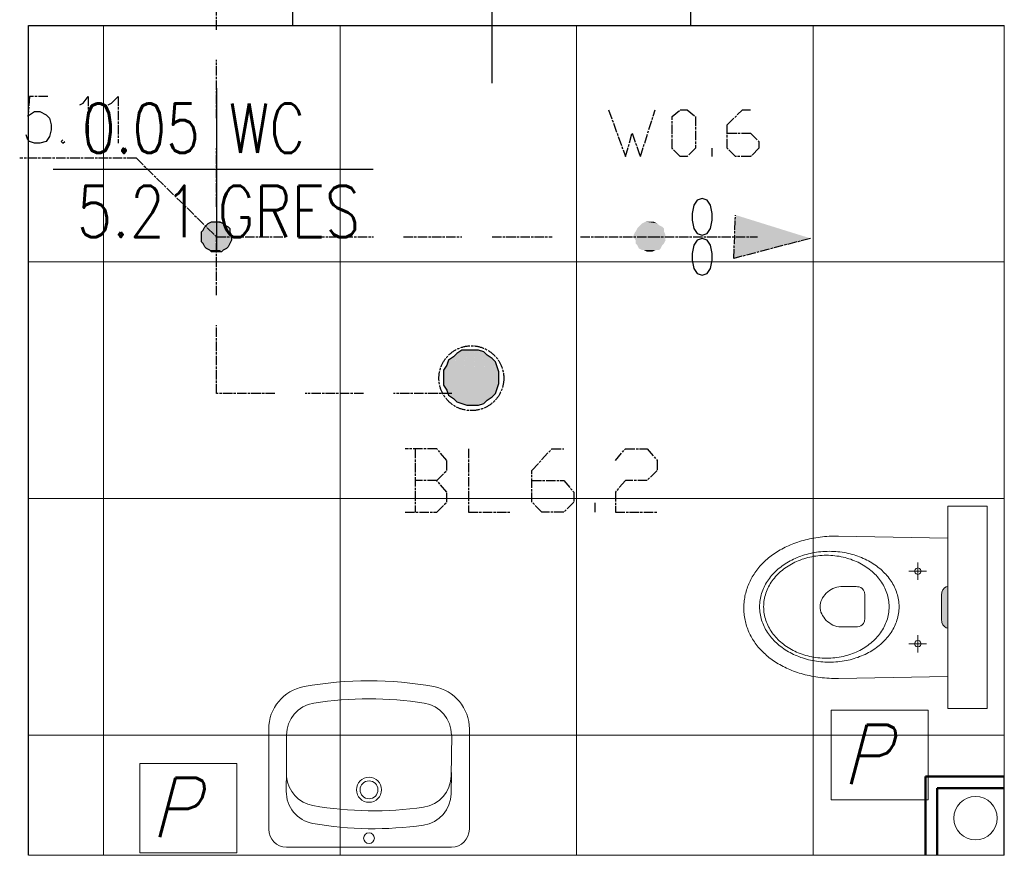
# Model space of a CAD drawing. Header units: millimetres. Extents: x -523 to 1404227, y -783705 to 1038705.
# Tile 475 of 508: x 908185 to 910683, y 221475 to 223594. Entities that reach past the tile are written whole.
import ezdxf
from ezdxf.enums import TextEntityAlignment as Align

# ---------------------------------------------------------------- set-up
doc = ezdxf.new("R2010")
doc.units = ezdxf.units.MM
doc.linetypes.add('ACAD_ISO08W100', pattern=[36, 24, -3, 6, -3])
doc.layers.add('!!ELEKTRYKA', color=7, linetype='Continuous')
doc.styles.add('POCHYL', font='ROMANS.shx', dxfattribs={"width": 0.9, "oblique": 15, "height": 2.4})
doc.styles.add('ROMANS', font='romans', dxfattribs={"width": 0.7})

# ---------------------------------------------------------------- blocks, each defined once
blk = doc.blocks.new('dr1h901')
at = {"color": 0}
blk.add_line((-0.5, 0), (-0.5, 1), dxfattribs=at)
blk.add_line((0, 0.3622), (0, -0.2655))
blk.add_arc((-0.5, 0), 1, 0, 90, dxfattribs=at)
blk = doc.blocks.new('bikmet')
blk.add_line((0, 1.65), (0, -1.65))
at = {"style": 'ROMANS', "width": 0.8}
blk.add_attdef('NRPOM', text='', height=1, dxfattribs=at).set_placement((-0.333, 0.333), align=Align.RIGHT)
blk.add_attdef('NWAPOM', (0.25, 0.333), '', height=1, dxfattribs=at)
blk.add_attdef('RAREA', text='', height=1.042, dxfattribs=at).set_placement((-0.333, -0.333), align=Align.TOP_RIGHT)
blk.add_attdef('PODLOGA', text='', height=1.042, dxfattribs=at).set_placement((0.25, -0.333), align=Align.TOP_LEFT)

msp = doc.modelspace()

# ---------------------------------------------------------------- hatches: boundary and pattern name
at = {"layer": '!!ELEKTRYKA', "lineweight": 18}
h = msp.add_hatch(color=252, dxfattribs=at)
h.dxf.hatch_style = 1
h.paths.add_polyline_path([(910522.98, 222073.59), (910524.07, 222065.87), (910526.92, 222059.66), (910530.86, 222055.06), (910535.24, 222052.2), (910539.39, 222051.19), (910539.39, 222157.13), (910535.24, 222156.12), (910530.86, 222153.26), (910526.92, 222148.66), (910524.07, 222142.45), (910522.98, 222134.73)])

# ---------------------------------------------------------------- linework, layer by layer
at = {"layer": '!!ELEKTRYKA', "color": 252}
for p, q in [((908877.7, 223580.06), (908877.7, 223765.06)), ((909887.7, 223580.06), (909887.7, 223765.06)), ((908207.7, 223580.06), (908877.7, 223580.06)), ((908207.7, 221475.06), (908207.7, 223580.06)), ((908877.7, 223580.06), (909887.7, 223580.06)), ((909887.7, 223580.06), (910682.7, 223580.06)), ((910682.7, 221475.06), (910682.7, 221675.06))]:
    msp.add_line(p, q, dxfattribs=at)
at = {"layer": '!!ELEKTRYKA', "color": 252, "lineweight": 15, "ltscale": 15}
for p, q in [((908397.7, 221475.06), (908397.7, 223580.06)), ((908997.7, 221475.06), (908997.7, 223580.06)), ((909597.7, 221475.06), (909597.7, 223580.06)), ((910197.7, 221475.06), (910197.7, 223580.06)), ((908207.7, 222980.06), (910682.7, 222980.06)), ((908207.7, 222380.06), (910682.7, 222380.06)), ((908207.7, 221780.06), (910682.7, 221780.06))]:
    msp.add_line(p, q, dxfattribs=at)
at = {"layer": '!!ELEKTRYKA', "color": 252, "lineweight": 20}
for p in [(910682.7, 223580.06), (908207.7, 221475.06)]:
    msp.add_line(p, (910682.7, 221475.06), dxfattribs=at)
at = {"layer": '!!ELEKTRYKA', "color": 7}
msp.add_line((908270.1, 223214.92), (909081.48, 223214.92), dxfattribs=at)
at = {"layer": '!!ELEKTRYKA', "color": 252, "lineweight": 18}
for p, q in [((910539.39, 222360.77), (910539.39, 221847.55)), ((910539.39, 222360.77), (910639.39, 222360.77)), ((910639.39, 222360.77), (910639.39, 221847.55)), ((910539.39, 221847.55), (910639.39, 221847.55)), ((908816.69, 221795.46), (908816.69, 221541.24)), ((909325.73, 221795.46), (909325.73, 221541.24)), ((908862.14, 221780.12), (908862.14, 221686.68)), ((909279.68, 221676.68), (909281.26, 221780.12)), ((909280.28, 221740.12), (909280.28, 221713.8)), ((909280.25, 221713.95), (909280.28, 221713.95)), ((909280.25, 221713.8), (909280.28, 221713.8)), ((909280.28, 221731.98), (909280.51, 221731.98)), ((909280.28, 221721.18), (909280.82, 221721.17)), ((908861.36, 221637.76), (908862.17, 221691.2)), ((909279.45, 221631.38), (909280.26, 221684.81)), ((909279.83, 221686.68), (909280.28, 221686.68)), ((908861.83, 221668.5), (908862.67, 221668.5)), ((909279.14, 221668.5), (909280.01, 221668.5)), ((908862.14, 221495.79), (909280.28, 221495.79))]:
    msp.add_line(p, q, dxfattribs=at)
at = {"layer": '!!ELEKTRYKA', "color": 252, "lineweight": 13}
for p, q in [((910215.73, 222282.14), (910210.19, 222281.4)), ((910221.32, 222282.8), (910215.73, 222282.14)), ((910226.99, 222283.37), (910221.32, 222282.8)), ((910232.71, 222283.85), (910226.99, 222283.37)), ((910238.51, 222284.24), (910232.71, 222283.85)), ((910244.36, 222284.54), (910238.51, 222284.24)), ((910250.28, 222284.74), (910244.36, 222284.54)), ((910256.26, 222284.85), (910250.28, 222284.74)), ((910262.3, 222284.86), (910256.26, 222284.85)), ((910539.41, 222279.38), (910262.3, 222284.86)), ((910131.14, 222258.38), (910126.82, 222256.3)), ((910135.53, 222260.38), (910131.14, 222258.38)), ((910140, 222262.32), (910135.53, 222260.38)), ((910144.55, 222264.18), (910140, 222262.32)), ((910149.17, 222265.97), (910144.55, 222264.18)), ((910153.86, 222267.69), (910149.17, 222265.97)), ((910158.63, 222269.33), (910153.86, 222267.69)), ((910163.47, 222270.9), (910158.63, 222269.33)), ((910168.38, 222272.39), (910163.47, 222270.9)), ((910173.36, 222273.8), (910168.38, 222272.39)), ((910178.42, 222275.13), (910173.36, 222273.8)), ((910183.54, 222276.38), (910178.42, 222275.13)), ((910188.73, 222277.55), (910183.54, 222276.38)), ((910194, 222278.64), (910188.73, 222277.55)), ((910199.33, 222279.65), (910194, 222278.64)), ((910204.73, 222280.56), (910199.33, 222279.65)), ((910210.19, 222281.4), (910204.73, 222280.56)), ((910088.01, 222231.94), (910084.57, 222229.17)), ((910091.52, 222234.66), (910088.01, 222231.94)), ((910095.12, 222237.31), (910091.52, 222234.66)), ((910098.8, 222239.91), (910095.12, 222237.31)), ((910102.57, 222242.44), (910098.8, 222239.91)), ((910106.41, 222244.91), (910102.57, 222242.44)), ((910110.33, 222247.32), (910106.41, 222244.91)), ((910114.34, 222249.66), (910110.33, 222247.32)), ((910118.42, 222251.94), (910114.34, 222249.66)), ((910122.58, 222254.15), (910118.42, 222251.94)), ((910126.82, 222256.3), (910122.58, 222254.15)), ((910157.1, 222230.16), (910161.72, 222232.02)), ((910161.72, 222232.02), (910166.42, 222233.77)), ((910166.42, 222233.77), (910171.19, 222235.41)), ((910171.19, 222235.41), (910176.04, 222236.94)), ((910176.04, 222236.94), (910180.95, 222238.36)), ((910180.95, 222238.36), (910185.92, 222239.67)), ((910185.92, 222239.67), (910190.96, 222240.86)), ((910189.15, 222231.37), (910194.23, 222232.44)), ((910190.96, 222240.86), (910196.06, 222241.94)), ((910194.23, 222232.44), (910199.37, 222233.38)), ((910196.06, 222241.94), (910201.22, 222242.9)), ((910199.37, 222233.38), (910204.57, 222234.19)), ((910201.22, 222242.9), (910206.44, 222243.73)), ((910204.57, 222234.19), (910209.83, 222234.85)), ((910206.44, 222243.73), (910211.71, 222244.44)), ((910209.83, 222234.85), (910215.15, 222235.37)), ((910211.71, 222244.44), (910217.02, 222245.03)), ((910215.15, 222235.37), (910220.51, 222235.74)), ((910217.02, 222245.03), (910222.39, 222245.49)), ((910220.51, 222235.74), (910225.92, 222235.97)), ((910222.39, 222245.49), (910227.8, 222245.82)), ((910225.92, 222235.97), (910231.38, 222236.05)), ((910227.8, 222245.82), (910233.26, 222246.02)), ((910231.38, 222236.05), (910231.38, 222236.1)), ((910231.38, 222236.05), (910236.84, 222235.97)), ((910233.26, 222246.02), (910238.76, 222246.09)), ((910236.84, 222235.97), (910242.25, 222235.74)), ((910238.76, 222246.09), (910238.76, 222246.14)), ((910238.76, 222246.09), (910244.25, 222246.02)), ((910242.25, 222235.74), (910247.61, 222235.37)), ((910244.25, 222246.02), (910249.71, 222245.82)), ((910247.61, 222235.37), (910252.93, 222234.85)), ((910249.71, 222245.82), (910255.12, 222245.49)), ((910252.93, 222234.85), (910258.19, 222234.19)), ((910255.12, 222245.49), (910260.49, 222245.03)), ((910258.19, 222234.19), (910263.39, 222233.38)), ((910260.49, 222245.03), (910265.81, 222244.44)), ((910263.39, 222233.38), (910268.53, 222232.44)), ((910265.81, 222244.44), (910271.08, 222243.73)), ((910268.53, 222232.44), (910273.61, 222231.37)), ((910271.08, 222243.73), (910276.29, 222242.9)), ((910276.29, 222242.9), (910281.45, 222241.94)), ((910281.45, 222241.94), (910286.55, 222240.86)), ((910286.55, 222240.86), (910291.59, 222239.67)), ((910291.59, 222239.67), (910296.57, 222238.36)), ((910296.57, 222238.36), (910301.48, 222236.94)), ((910301.48, 222236.94), (910306.32, 222235.41)), ((910306.32, 222235.41), (910311.09, 222233.77)), ((910311.09, 222233.77), (910315.79, 222232.02)), ((910315.79, 222232.02), (910320.42, 222230.16)), ((910062.93, 222208.25), (910060.19, 222205.05)), ((910065.76, 222211.39), (910062.93, 222208.25)), ((910068.68, 222214.49), (910065.76, 222211.39)), ((910071.69, 222217.53), (910068.68, 222214.49)), ((910074.78, 222220.52), (910071.69, 222217.53)), ((910077.96, 222223.46), (910074.78, 222220.52)), ((910081.22, 222226.34), (910077.96, 222223.46)), ((910084.57, 222229.17), (910081.22, 222226.34)), ((910115.56, 222206.25), (910119.3, 222209.05)), ((910119.3, 222209.05), (910123.13, 222211.77)), ((910123.13, 222211.77), (910127.06, 222214.39)), ((910127.06, 222214.39), (910131.08, 222216.93)), ((910130.24, 222206.16), (910134.22, 222208.78)), ((910131.08, 222216.93), (910135.2, 222219.38)), ((910134.22, 222208.78), (910138.31, 222211.29)), ((910135.2, 222219.38), (910139.41, 222221.73)), ((910138.31, 222211.29), (910142.5, 222213.69)), ((910139.41, 222221.73), (910143.71, 222223.99)), ((910142.5, 222213.69), (910146.78, 222215.99)), ((910143.71, 222223.99), (910148.09, 222226.14)), ((910146.78, 222215.99), (910151.16, 222218.17)), ((910148.09, 222226.14), (910152.55, 222228.2)), ((910151.16, 222218.17), (910155.62, 222220.24)), ((910152.55, 222228.2), (910157.1, 222230.16)), ((910155.62, 222220.24), (910160.17, 222222.2)), ((910160.17, 222222.2), (910164.81, 222224.04)), ((910164.81, 222224.04), (910169.53, 222225.76)), ((910169.53, 222225.76), (910174.33, 222227.35)), ((910174.33, 222227.35), (910179.2, 222228.82)), ((910179.2, 222228.82), (910184.14, 222230.16)), ((910184.14, 222230.16), (910189.15, 222231.37)), ((910273.61, 222231.37), (910278.62, 222230.16)), ((910278.62, 222230.16), (910283.56, 222228.82)), ((910283.56, 222228.82), (910288.44, 222227.35)), ((910288.44, 222227.35), (910293.23, 222225.76)), ((910293.23, 222225.76), (910297.95, 222224.04)), ((910297.95, 222224.04), (910302.59, 222222.2)), ((910302.59, 222222.2), (910307.14, 222220.24)), ((910307.14, 222220.24), (910311.61, 222218.17)), ((910311.61, 222218.17), (910315.98, 222215.99)), ((910315.98, 222215.99), (910320.26, 222213.69)), ((910320.26, 222213.69), (910324.45, 222211.29)), ((910320.42, 222230.16), (910324.96, 222228.2)), ((910324.45, 222211.29), (910328.54, 222208.78)), ((910324.96, 222228.2), (910329.43, 222226.14)), ((910328.54, 222208.78), (910332.52, 222206.16)), ((910329.43, 222226.14), (910333.81, 222223.99)), ((910333.81, 222223.99), (910338.11, 222221.73)), ((910338.11, 222221.73), (910342.31, 222219.38)), ((910342.31, 222219.38), (910346.43, 222216.93)), ((910346.43, 222216.93), (910350.46, 222214.39)), ((910350.46, 222214.39), (910354.39, 222211.77)), ((910354.39, 222211.77), (910358.22, 222209.05)), ((910358.22, 222209.05), (910361.95, 222206.25)), ((910463.23, 222173.93), (910463.23, 222217.56)), ((910045.64, 222184.91), (910043.53, 222181.4)), ((910047.83, 222188.37), (910045.64, 222184.91)), ((910050.12, 222191.8), (910047.83, 222188.37)), ((910052.5, 222195.18), (910050.12, 222191.8)), ((910054.98, 222198.52), (910052.5, 222195.18)), ((910057.54, 222201.81), (910054.98, 222198.52)), ((910060.19, 222205.05), (910057.54, 222201.81)), ((910089.62, 222181), (910092.46, 222184.42)), ((910092.46, 222184.42), (910095.42, 222187.76)), ((910095.42, 222187.76), (910098.5, 222191.03)), ((910098.5, 222191.03), (910101.69, 222194.23)), ((910099.47, 222178.38), (910102.4, 222181.82)), ((910101.69, 222194.23), (910105, 222197.36)), ((910102.4, 222181.82), (910105.46, 222185.17)), ((910105, 222197.36), (910108.41, 222200.4)), ((910105.46, 222185.17), (910108.64, 222188.44)), ((910108.41, 222200.4), (910111.94, 222203.37)), ((910108.64, 222188.44), (910111.95, 222191.63)), ((910111.94, 222203.37), (910115.56, 222206.25)), ((910111.95, 222191.63), (910115.38, 222194.72)), ((910115.38, 222194.72), (910118.93, 222197.72)), ((910118.93, 222197.72), (910122.59, 222200.63)), ((910122.59, 222200.63), (910126.36, 222203.45)), ((910126.36, 222203.45), (910130.24, 222206.16)), ((910332.52, 222206.16), (910336.4, 222203.45)), ((910336.4, 222203.45), (910340.17, 222200.63)), ((910340.17, 222200.63), (910343.83, 222197.72)), ((910343.83, 222197.72), (910347.38, 222194.72)), ((910347.38, 222194.72), (910350.81, 222191.63)), ((910350.81, 222191.63), (910354.12, 222188.44)), ((910354.12, 222188.44), (910357.3, 222185.17)), ((910357.3, 222185.17), (910360.36, 222181.82)), ((910360.36, 222181.82), (910363.3, 222178.38)), ((910361.95, 222206.25), (910365.58, 222203.37)), ((910365.58, 222203.37), (910369.1, 222200.4)), ((910369.1, 222200.4), (910372.52, 222197.36)), ((910372.52, 222197.36), (910375.82, 222194.23)), ((910375.82, 222194.23), (910379.02, 222191.03)), ((910379.02, 222191.03), (910382.09, 222187.76)), ((910382.09, 222187.76), (910385.05, 222184.42)), ((910385.05, 222184.42), (910387.89, 222181)), ((910440.71, 222195.75), (910485.75, 222195.75)), ((910456.17, 222199.87), (910455.05, 222195.75)), ((910455.05, 222195.75), (910456.17, 222191.62)), ((910459.11, 222202.81), (910456.17, 222199.87)), ((910456.17, 222191.62), (910459.11, 222188.68)), ((910463.23, 222203.93), (910459.11, 222202.81)), ((910459.11, 222188.68), (910463.23, 222187.56)), ((910467.36, 222202.81), (910463.23, 222203.93)), ((910463.23, 222187.56), (910467.36, 222188.68)), ((910470.29, 222199.87), (910467.36, 222202.81)), ((910467.36, 222188.68), (910470.29, 222191.62)), ((910471.41, 222195.75), (910470.29, 222199.87)), ((910470.29, 222191.62), (910471.41, 222195.75)), ((910032.9, 222159.53), (910031.46, 222155.76)), ((910034.43, 222163.26), (910032.9, 222159.53)), ((910036.06, 222166.97), (910034.43, 222163.26)), ((910037.79, 222170.63), (910036.06, 222166.97)), ((910039.61, 222174.26), (910037.79, 222170.63)), ((910041.52, 222177.85), (910039.61, 222174.26)), ((910043.53, 222181.4), (910041.52, 222177.85)), ((910073.32, 222155.3), (910075.25, 222159.15)), ((910075.25, 222159.15), (910077.32, 222162.95)), ((910077.32, 222162.95), (910079.52, 222166.68)), ((910079.52, 222166.68), (910081.85, 222170.36)), ((910081.85, 222170.36), (910084.31, 222173.97)), ((910084.31, 222173.97), (910086.91, 222177.52)), ((910084.76, 222156.2), (910086.85, 222160.08)), ((910086.85, 222160.08), (910089.09, 222163.88)), ((910086.91, 222177.52), (910089.62, 222181)), ((910089.09, 222163.88), (910091.48, 222167.62)), ((910091.48, 222167.62), (910094, 222171.28)), ((910094, 222171.28), (910096.67, 222174.87)), ((910096.67, 222174.87), (910099.47, 222178.38)), ((910363.3, 222178.38), (910366.09, 222174.87)), ((910366.09, 222174.87), (910368.76, 222171.28)), ((910368.76, 222171.28), (910371.28, 222167.62)), ((910371.28, 222167.62), (910373.67, 222163.88)), ((910373.67, 222163.88), (910375.91, 222160.08)), ((910375.91, 222160.08), (910378, 222156.2)), ((910387.89, 222181), (910390.61, 222177.52)), ((910390.61, 222177.52), (910393.2, 222173.97)), ((910393.2, 222173.97), (910395.66, 222170.36)), ((910395.66, 222170.36), (910398, 222166.68)), ((910398, 222166.68), (910400.2, 222162.95)), ((910400.2, 222162.95), (910402.26, 222159.15)), ((910402.26, 222159.15), (910404.19, 222155.3)), ((910535.24, 222156.12), (910539.39, 222157.13)), ((910024.93, 222132.47), (910024.2, 222128.49)), ((910025.77, 222136.43), (910024.93, 222132.47)), ((910026.71, 222140.35), (910025.77, 222136.43)), ((910027.75, 222144.25), (910026.71, 222140.35)), ((910028.89, 222148.12), (910027.75, 222144.25)), ((910030.13, 222151.95), (910028.89, 222148.12)), ((910031.46, 222155.76), (910030.13, 222151.95)), ((910064.78, 222131.14), (910065.83, 222135.29)), ((910065.83, 222135.29), (910067.03, 222139.39)), ((910067.03, 222139.39), (910068.39, 222143.44)), ((910068.39, 222143.44), (910069.89, 222147.45)), ((910069.89, 222147.45), (910071.53, 222151.4)), ((910071.53, 222151.4), (910073.32, 222155.3)), ((910075.46, 222131.72), (910076.61, 222135.94)), ((910076.61, 222135.94), (910077.92, 222140.1)), ((910077.92, 222140.1), (910079.4, 222144.22)), ((910079.4, 222144.22), (910081.03, 222148.27)), ((910081.03, 222148.27), (910082.82, 222152.27)), ((910082.82, 222152.27), (910084.76, 222156.2)), ((910221.84, 222127.83), (910224.55, 222132.06)), ((910224.55, 222132.06), (910227.66, 222136.1)), ((910227.66, 222136.1), (910231.12, 222139.91)), ((910231.12, 222139.91), (910234.92, 222143.44)), ((910234.92, 222143.44), (910239.02, 222146.64)), ((910239.02, 222146.64), (910243.39, 222149.48)), ((910243.39, 222149.48), (910248.01, 222151.9)), ((910248.01, 222151.9), (910252.83, 222153.86)), ((910252.83, 222153.86), (910257.83, 222155.32)), ((910257.83, 222155.32), (910262.98, 222156.23)), ((910262.98, 222156.23), (910268.25, 222156.54)), ((910268.25, 222156.54), (910306.67, 222156.54)), ((910306.67, 222156.54), (910310.19, 222156.37)), ((910310.19, 222156.37), (910314.22, 222155.66)), ((910314.22, 222155.66), (910318.39, 222154.15)), ((910318.39, 222154.15), (910322.31, 222151.62)), ((910322.31, 222151.62), (910325.58, 222147.81)), ((910325.58, 222147.81), (910327.83, 222142.48)), ((910327.83, 222142.48), (910328.67, 222135.4)), ((910328.67, 222135.4), (910328.67, 222135.45)), ((910328.67, 222135.4), (910328.67, 222103.14)), ((910378, 222156.2), (910379.94, 222152.27)), ((910379.94, 222152.27), (910381.73, 222148.27)), ((910381.73, 222148.27), (910383.36, 222144.22)), ((910383.36, 222144.22), (910384.84, 222140.1)), ((910384.84, 222140.1), (910386.15, 222135.94)), ((910386.15, 222135.94), (910387.3, 222131.72)), ((910404.19, 222155.3), (910405.98, 222151.4)), ((910405.98, 222151.4), (910407.63, 222147.45)), ((910407.63, 222147.45), (910409.13, 222143.44)), ((910409.13, 222143.44), (910410.48, 222139.39)), ((910410.48, 222139.39), (910411.69, 222135.29)), ((910411.69, 222135.29), (910412.74, 222131.14)), ((910522.98, 222134.73), (910524.07, 222142.45)), ((910522.98, 222134.73), (910522.98, 222073.59)), ((910524.07, 222142.45), (910526.92, 222148.66)), ((910526.92, 222148.66), (910530.86, 222153.26)), ((910530.86, 222153.26), (910535.24, 222156.12)), ((910022.07, 222108.23), (910021.96, 222104.11)), ((910022.29, 222112.33), (910022.07, 222108.23)), ((910022.61, 222116.4), (910022.29, 222112.33)), ((910023.04, 222120.46), (910022.61, 222116.4)), ((910023.57, 222124.49), (910023.04, 222120.46)), ((910024.2, 222128.49), (910023.57, 222124.49)), ((910061.81, 222105.45), (910061.9, 222109.82)), ((910061.9, 222109.82), (910062.15, 222114.16)), ((910062.15, 222114.16), (910062.56, 222118.46)), ((910062.56, 222118.46), (910063.14, 222122.73)), ((910063.14, 222122.73), (910063.88, 222126.95)), ((910063.88, 222126.95), (910064.78, 222131.14)), ((910072.22, 222105.46), (910072.31, 222109.93)), ((910072.31, 222109.93), (910072.59, 222114.37)), ((910072.59, 222114.37), (910073.04, 222118.78)), ((910073.04, 222118.78), (910073.68, 222123.13)), ((910073.68, 222123.13), (910074.48, 222127.45)), ((910074.48, 222127.45), (910075.46, 222131.72)), ((910215.27, 222105.42), (910215.55, 222109.92)), ((910215.55, 222109.92), (910216.38, 222114.45)), ((910216.38, 222114.45), (910217.72, 222118.98)), ((910217.72, 222118.98), (910219.56, 222123.45)), ((910219.56, 222123.45), (910221.84, 222127.83)), ((910387.3, 222131.72), (910388.27, 222127.45)), ((910388.27, 222127.45), (910389.08, 222123.13)), ((910389.08, 222123.13), (910389.72, 222118.78)), ((910389.72, 222118.78), (910390.17, 222114.37)), ((910390.17, 222114.37), (910390.45, 222109.93)), ((910390.45, 222109.93), (910390.54, 222105.46)), ((910412.74, 222131.14), (910413.63, 222126.95)), ((910413.63, 222126.95), (910414.37, 222122.73)), ((910414.37, 222122.73), (910414.95, 222118.46)), ((910414.95, 222118.46), (910415.37, 222114.16)), ((910415.37, 222114.16), (910415.62, 222109.82)), ((910415.62, 222109.82), (910415.7, 222105.45)), ((910021.96, 222104.11), (910021.96, 222100)), ((910021.96, 222100), (910022.07, 222095.9)), ((910022.07, 222095.9), (910022.29, 222091.83)), ((910022.29, 222091.83), (910022.62, 222087.77)), ((910022.62, 222087.77), (910023.06, 222083.74)), ((910023.06, 222083.74), (910023.6, 222079.74)), ((910061.81, 222105.45), (910061.81, 222105.5)), ((910061.9, 222101.09), (910061.81, 222105.45)), ((910062.15, 222096.75), (910061.9, 222101.09)), ((910062.56, 222092.45), (910062.15, 222096.75)), ((910063.14, 222088.18), (910062.56, 222092.45)), ((910063.88, 222083.95), (910063.14, 222088.18)), ((910064.78, 222079.77), (910063.88, 222083.95)), ((910072.22, 222105.46), (910072.22, 222105.51)), ((910072.31, 222100.98), (910072.22, 222105.46)), ((910072.59, 222096.54), (910072.31, 222100.98)), ((910073.04, 222092.14), (910072.59, 222096.54)), ((910073.68, 222087.78), (910073.04, 222092.14)), ((910074.48, 222083.46), (910073.68, 222087.78)), ((910075.46, 222079.19), (910074.48, 222083.46)), ((910215.55, 222100.93), (910215.27, 222105.42)), ((910216.37, 222096.4), (910215.55, 222100.93)), ((910217.71, 222091.88), (910216.37, 222096.4)), ((910219.54, 222087.42), (910217.71, 222091.88)), ((910221.81, 222083.05), (910219.54, 222087.42)), ((910224.51, 222078.83), (910221.81, 222083.05)), ((910328.67, 222103.14), (910328.67, 222075.58)), ((910388.27, 222083.46), (910387.3, 222079.19)), ((910389.08, 222087.78), (910388.27, 222083.46)), ((910389.72, 222092.14), (910389.08, 222087.78)), ((910390.17, 222096.54), (910389.72, 222092.14)), ((910390.45, 222100.98), (910390.17, 222096.54)), ((910390.54, 222105.46), (910390.45, 222100.98)), ((910390.54, 222105.46), (910390.54, 222105.51)), ((910413.63, 222083.95), (910412.74, 222079.77)), ((910414.37, 222088.18), (910413.63, 222083.95)), ((910414.95, 222092.45), (910414.37, 222088.18)), ((910415.37, 222096.75), (910414.95, 222092.45)), ((910415.62, 222101.09), (910415.37, 222096.75)), ((910415.7, 222105.45), (910415.62, 222101.09)), ((910023.6, 222079.74), (910024.25, 222075.76)), ((910024.25, 222075.76), (910025.01, 222071.8)), ((910025.01, 222071.8), (910025.88, 222067.88)), ((910025.88, 222067.88), (910026.85, 222063.98)), ((910026.85, 222063.98), (910027.93, 222060.12)), ((910027.93, 222060.12), (910029.1, 222056.28)), ((910065.83, 222075.62), (910064.78, 222079.77)), ((910067.03, 222071.52), (910065.83, 222075.62)), ((910068.39, 222067.47), (910067.03, 222071.52)), ((910069.89, 222063.46), (910068.39, 222067.47)), ((910071.53, 222059.51), (910069.89, 222063.46)), ((910073.32, 222055.6), (910071.53, 222059.51)), ((910076.61, 222074.97), (910075.46, 222079.19)), ((910077.92, 222070.81), (910076.61, 222074.97)), ((910079.4, 222066.69), (910077.92, 222070.81)), ((910081.03, 222062.64), (910079.4, 222066.69)), ((910082.82, 222058.64), (910081.03, 222062.64)), ((910084.76, 222054.71), (910082.82, 222058.64)), ((910227.6, 222074.8), (910224.51, 222078.83)), ((910231.05, 222071), (910227.6, 222074.8)), ((910234.83, 222067.47), (910231.05, 222071)), ((910238.91, 222064.27), (910234.83, 222067.47)), ((910243.26, 222061.44), (910238.91, 222064.27)), ((910247.85, 222059.01), (910243.26, 222061.44)), ((910252.64, 222057.04), (910247.85, 222059.01)), ((910257.62, 222055.57), (910252.64, 222057.04)), ((910322.29, 222059.36), (910318.35, 222056.83)), ((910325.58, 222063.17), (910322.29, 222059.36)), ((910327.83, 222068.5), (910325.58, 222063.17)), ((910328.67, 222075.58), (910327.83, 222068.5)), ((910379.94, 222058.64), (910378, 222054.71)), ((910381.73, 222062.64), (910379.94, 222058.64)), ((910383.36, 222066.69), (910381.73, 222062.64)), ((910384.84, 222070.81), (910383.36, 222066.69)), ((910386.15, 222074.97), (910384.84, 222070.81)), ((910387.3, 222079.19), (910386.15, 222074.97)), ((910405.98, 222059.51), (910404.19, 222055.6)), ((910407.63, 222063.46), (910405.98, 222059.51)), ((910409.13, 222067.47), (910407.63, 222063.46)), ((910410.48, 222071.52), (910409.13, 222067.47)), ((910411.69, 222075.62), (910410.48, 222071.52)), ((910412.74, 222079.77), (910411.69, 222075.62)), ((910522.98, 222073.59), (910524.07, 222065.87)), ((910524.07, 222065.87), (910526.92, 222059.66)), ((910526.92, 222059.66), (910530.86, 222055.06)), ((910029.1, 222056.28), (910030.39, 222052.48)), ((910030.39, 222052.48), (910031.77, 222048.71)), ((910031.77, 222048.71), (910033.26, 222044.97)), ((910033.26, 222044.97), (910034.84, 222041.27)), ((910034.84, 222041.27), (910036.53, 222037.61)), ((910036.53, 222037.61), (910038.32, 222033.98)), ((910038.32, 222033.98), (910040.2, 222030.39)), ((910075.25, 222051.75), (910073.32, 222055.6)), ((910077.32, 222047.96), (910075.25, 222051.75)), ((910079.52, 222044.23), (910077.32, 222047.96)), ((910081.85, 222040.55), (910079.52, 222044.23)), ((910084.31, 222036.94), (910081.85, 222040.55)), ((910086.91, 222033.39), (910084.31, 222036.94)), ((910086.85, 222050.84), (910084.76, 222054.71)), ((910089.09, 222047.03), (910086.85, 222050.84)), ((910089.62, 222029.91), (910086.91, 222033.39)), ((910091.48, 222043.3), (910089.09, 222047.03)), ((910094, 222039.63), (910091.48, 222043.3)), ((910096.67, 222036.04), (910094, 222039.63)), ((910099.47, 222032.53), (910096.67, 222036.04)), ((910102.4, 222029.09), (910099.47, 222032.53)), ((910262.74, 222054.65), (910257.62, 222055.57)), ((910267.97, 222054.31), (910262.74, 222054.65)), ((910306.47, 222054.45), (910267.97, 222054.31)), ((910310.06, 222054.62), (910306.47, 222054.45)), ((910314.15, 222055.33), (910310.06, 222054.62)), ((910318.35, 222056.83), (910314.15, 222055.33)), ((910363.3, 222032.53), (910360.36, 222029.09)), ((910366.09, 222036.04), (910363.3, 222032.53)), ((910368.76, 222039.63), (910366.09, 222036.04)), ((910371.28, 222043.3), (910368.76, 222039.63)), ((910373.67, 222047.03), (910371.28, 222043.3)), ((910375.91, 222050.84), (910373.67, 222047.03)), ((910378, 222054.71), (910375.91, 222050.84)), ((910390.61, 222033.39), (910387.89, 222029.91)), ((910393.2, 222036.94), (910390.61, 222033.39)), ((910395.66, 222040.55), (910393.2, 222036.94)), ((910398, 222044.23), (910395.66, 222040.55)), ((910400.2, 222047.96), (910398, 222044.23)), ((910402.26, 222051.75), (910400.2, 222047.96)), ((910404.19, 222055.6), (910402.26, 222051.75)), ((910463.23, 221989.82), (910463.23, 222033.46)), ((910530.86, 222055.06), (910535.24, 222052.2)), ((910535.24, 222052.2), (910539.39, 222051.19)), ((910040.2, 222030.39), (910042.18, 222026.84)), ((910042.18, 222026.84), (910044.26, 222023.33)), ((910044.26, 222023.33), (910046.44, 222019.87)), ((910046.44, 222019.87), (910048.71, 222016.44)), ((910048.71, 222016.44), (910051.08, 222013.06)), ((910051.08, 222013.06), (910053.54, 222009.73)), ((910053.54, 222009.73), (910056.1, 222006.44)), ((910092.46, 222026.49), (910089.62, 222029.91)), ((910095.42, 222023.15), (910092.46, 222026.49)), ((910098.5, 222019.87), (910095.42, 222023.15)), ((910101.69, 222016.68), (910098.5, 222019.87)), ((910105, 222013.55), (910101.69, 222016.68)), ((910105.46, 222025.74), (910102.4, 222029.09)), ((910108.41, 222010.51), (910105, 222013.55)), ((910108.64, 222022.47), (910105.46, 222025.74)), ((910111.94, 222007.54), (910108.41, 222010.51)), ((910111.95, 222019.29), (910108.64, 222022.47)), ((910115.56, 222004.66), (910111.94, 222007.54)), ((910115.38, 222016.19), (910111.95, 222019.29)), ((910118.93, 222013.19), (910115.38, 222016.19)), ((910122.59, 222010.28), (910118.93, 222013.19)), ((910126.36, 222007.46), (910122.59, 222010.28)), ((910130.24, 222004.75), (910126.36, 222007.46)), ((910336.4, 222007.46), (910332.52, 222004.75)), ((910340.17, 222010.28), (910336.4, 222007.46)), ((910343.83, 222013.19), (910340.17, 222010.28)), ((910347.38, 222016.19), (910343.83, 222013.19)), ((910350.81, 222019.29), (910347.38, 222016.19)), ((910354.12, 222022.47), (910350.81, 222019.29)), ((910357.3, 222025.74), (910354.12, 222022.47)), ((910360.36, 222029.09), (910357.3, 222025.74)), ((910365.58, 222007.54), (910361.95, 222004.66)), ((910369.1, 222010.51), (910365.58, 222007.54)), ((910372.52, 222013.55), (910369.1, 222010.51)), ((910375.82, 222016.68), (910372.52, 222013.55)), ((910379.02, 222019.87), (910375.82, 222016.68)), ((910382.09, 222023.15), (910379.02, 222019.87)), ((910385.05, 222026.49), (910382.09, 222023.15)), ((910387.89, 222029.91), (910385.05, 222026.49)), ((910440.71, 222011.64), (910485.75, 222011.64)), ((910456.17, 222015.76), (910455.05, 222011.64)), ((910455.05, 222011.64), (910456.17, 222007.51)), ((910459.11, 222018.7), (910456.17, 222015.76)), ((910456.17, 222007.51), (910459.11, 222004.58)), ((910463.23, 222019.82), (910459.11, 222018.7)), ((910467.36, 222018.7), (910463.23, 222019.82)), ((910470.29, 222015.76), (910467.36, 222018.7)), ((910467.36, 222004.58), (910470.29, 222007.51)), ((910471.41, 222011.64), (910470.29, 222015.76)), ((910470.29, 222007.51), (910471.41, 222011.64)), ((910056.1, 222006.44), (910058.75, 222003.2)), ((910058.75, 222003.2), (910061.49, 222000)), ((910061.49, 222000), (910064.32, 221996.86)), ((910064.32, 221996.86), (910067.24, 221993.76)), ((910067.24, 221993.76), (910070.25, 221990.72)), ((910070.25, 221990.72), (910073.36, 221987.73)), ((910073.36, 221987.73), (910076.55, 221984.79)), ((910076.55, 221984.79), (910079.82, 221981.91)), ((910119.3, 222001.86), (910115.56, 222004.66)), ((910123.13, 221999.14), (910119.3, 222001.86)), ((910127.06, 221996.51), (910123.13, 221999.14)), ((910131.08, 221993.98), (910127.06, 221996.51)), ((910134.22, 222002.13), (910130.24, 222004.75)), ((910135.2, 221991.53), (910131.08, 221993.98)), ((910138.31, 221999.62), (910134.22, 222002.13)), ((910139.41, 221989.18), (910135.2, 221991.53)), ((910142.5, 221997.22), (910138.31, 221999.62)), ((910143.71, 221986.92), (910139.41, 221989.18)), ((910146.78, 221994.92), (910142.5, 221997.22)), ((910148.09, 221984.76), (910143.71, 221986.92)), ((910151.16, 221992.74), (910146.78, 221994.92)), ((910152.55, 221982.7), (910148.09, 221984.76)), ((910155.62, 221990.67), (910151.16, 221992.74)), ((910157.1, 221980.75), (910152.55, 221982.7)), ((910160.17, 221988.71), (910155.62, 221990.67)), ((910164.81, 221986.87), (910160.17, 221988.71)), ((910169.53, 221985.16), (910164.81, 221986.87)), ((910174.33, 221983.56), (910169.53, 221985.16)), ((910179.2, 221982.09), (910174.33, 221983.56)), ((910184.14, 221980.75), (910179.2, 221982.09)), ((910283.56, 221982.09), (910278.62, 221980.75)), ((910288.44, 221983.56), (910283.56, 221982.09)), ((910293.23, 221985.16), (910288.44, 221983.56)), ((910297.95, 221986.87), (910293.23, 221985.16)), ((910302.59, 221988.71), (910297.95, 221986.87)), ((910307.14, 221990.67), (910302.59, 221988.71)), ((910311.61, 221992.74), (910307.14, 221990.67)), ((910315.98, 221994.92), (910311.61, 221992.74)), ((910320.26, 221997.22), (910315.98, 221994.92)), ((910324.45, 221999.62), (910320.26, 221997.22)), ((910324.96, 221982.7), (910320.42, 221980.75)), ((910328.54, 222002.13), (910324.45, 221999.62)), ((910329.43, 221984.76), (910324.96, 221982.7)), ((910332.52, 222004.75), (910328.54, 222002.13)), ((910333.81, 221986.92), (910329.43, 221984.76)), ((910338.11, 221989.18), (910333.81, 221986.92)), ((910342.31, 221991.53), (910338.11, 221989.18)), ((910346.43, 221993.98), (910342.31, 221991.53)), ((910350.46, 221996.51), (910346.43, 221993.98)), ((910354.39, 221999.14), (910350.46, 221996.51)), ((910358.22, 222001.86), (910354.39, 221999.14)), ((910361.95, 222004.66), (910358.22, 222001.86)), ((910459.11, 222004.58), (910463.23, 222003.46)), ((910463.23, 222003.46), (910467.36, 222004.58)), ((910079.82, 221981.91), (910083.19, 221979.08)), ((910083.19, 221979.08), (910086.64, 221976.31)), ((910086.64, 221976.31), (910090.18, 221973.6)), ((910090.18, 221973.6), (910093.8, 221970.94)), ((910093.8, 221970.94), (910097.51, 221968.35)), ((910097.51, 221968.35), (910101.3, 221965.82)), ((910101.3, 221965.82), (910105.17, 221963.35)), ((910105.17, 221963.35), (910109.12, 221960.94)), ((910109.12, 221960.94), (910113.16, 221958.59)), ((910113.16, 221958.59), (910117.28, 221956.31)), ((910161.72, 221978.89), (910157.1, 221980.75)), ((910166.42, 221977.14), (910161.72, 221978.89)), ((910171.19, 221975.5), (910166.42, 221977.14)), ((910176.04, 221973.97), (910171.19, 221975.5)), ((910180.95, 221972.55), (910176.04, 221973.97)), ((910185.92, 221971.24), (910180.95, 221972.55)), ((910189.15, 221979.54), (910184.14, 221980.75)), ((910190.96, 221970.04), (910185.92, 221971.24)), ((910194.23, 221978.47), (910189.15, 221979.54)), ((910196.06, 221968.97), (910190.96, 221970.04)), ((910199.37, 221977.53), (910194.23, 221978.47)), ((910201.22, 221968.01), (910196.06, 221968.97)), ((910204.57, 221976.72), (910199.37, 221977.53)), ((910206.44, 221967.18), (910201.22, 221968.01)), ((910209.83, 221976.06), (910204.57, 221976.72)), ((910211.71, 221966.46), (910206.44, 221967.18)), ((910215.15, 221975.54), (910209.83, 221976.06)), ((910217.02, 221965.88), (910211.71, 221966.46)), ((910220.51, 221975.17), (910215.15, 221975.54)), ((910222.39, 221965.42), (910217.02, 221965.88)), ((910225.92, 221974.94), (910220.51, 221975.17)), ((910227.8, 221965.09), (910222.39, 221965.42)), ((910231.38, 221974.87), (910225.92, 221974.94)), ((910233.26, 221964.89), (910227.8, 221965.09)), ((910236.84, 221974.94), (910231.38, 221974.87)), ((910231.38, 221974.87), (910231.38, 221974.92)), ((910238.76, 221964.82), (910233.26, 221964.89)), ((910242.25, 221975.17), (910236.84, 221974.94)), ((910244.25, 221964.89), (910238.76, 221964.82)), ((910247.61, 221975.54), (910242.25, 221975.17)), ((910249.71, 221965.09), (910244.25, 221964.89)), ((910252.93, 221976.06), (910247.61, 221975.54)), ((910255.12, 221965.42), (910249.71, 221965.09)), ((910258.19, 221976.72), (910252.93, 221976.06)), ((910260.49, 221965.88), (910255.12, 221965.42)), ((910263.39, 221977.53), (910258.19, 221976.72)), ((910265.81, 221966.46), (910260.49, 221965.88)), ((910268.53, 221978.47), (910263.39, 221977.53)), ((910271.08, 221967.18), (910265.81, 221966.46)), ((910273.61, 221979.54), (910268.53, 221978.47)), ((910276.29, 221968.01), (910271.08, 221967.18)), ((910278.62, 221980.75), (910273.61, 221979.54)), ((910281.45, 221968.97), (910276.29, 221968.01)), ((910286.55, 221970.04), (910281.45, 221968.97)), ((910291.59, 221971.24), (910286.55, 221970.04)), ((910296.57, 221972.55), (910291.59, 221971.24)), ((910301.48, 221973.97), (910296.57, 221972.55)), ((910306.32, 221975.5), (910301.48, 221973.97)), ((910311.09, 221977.14), (910306.32, 221975.5)), ((910315.79, 221978.89), (910311.09, 221977.14)), ((910320.42, 221980.75), (910315.79, 221978.89)), ((910117.28, 221956.31), (910121.47, 221954.1)), ((910121.47, 221954.1), (910125.75, 221951.96)), ((910125.75, 221951.96), (910130.1, 221949.88)), ((910130.1, 221949.88), (910134.53, 221947.88)), ((910134.53, 221947.88), (910139.04, 221945.94)), ((910139.04, 221945.94), (910143.62, 221944.07)), ((910143.62, 221944.07), (910148.28, 221942.28)), ((910148.28, 221942.28), (910153.02, 221940.57)), ((910153.02, 221940.57), (910157.83, 221938.92)), ((910157.83, 221938.92), (910162.71, 221937.36)), ((910162.71, 221937.36), (910167.66, 221935.87)), ((910167.66, 221935.87), (910172.69, 221934.45)), ((910172.69, 221934.45), (910177.79, 221933.12)), ((910177.79, 221933.12), (910182.96, 221931.87)), ((910182.96, 221931.87), (910188.2, 221930.7)), ((910188.2, 221930.7), (910193.5, 221929.61)), ((910193.5, 221929.61), (910198.88, 221928.61)), ((910198.88, 221928.61), (910204.32, 221927.69)), ((910204.32, 221927.69), (910209.83, 221926.85)), ((910209.83, 221926.85), (910215.4, 221926.1)), ((910215.4, 221926.1), (910221.05, 221925.44)), ((910221.05, 221925.44), (910226.75, 221924.87)), ((910226.75, 221924.87), (910232.52, 221924.39)), ((910232.52, 221924.39), (910238.35, 221924)), ((910238.35, 221924), (910244.25, 221923.7)), ((910244.25, 221923.7), (910250.2, 221923.49)), ((910250.2, 221923.49), (910256.22, 221923.38)), ((910256.22, 221923.38), (910262.3, 221923.37)), ((910262.3, 221923.37), (910539.39, 221928.85))]:
    msp.add_line(p, q, dxfattribs=at)
at = {"layer": '!!ELEKTRYKA', "color": 252, "lineweight": 50}
for p, q in [((910682.7, 221675.06), (910482.7, 221675.06)), ((910482.7, 221675.06), (910482.7, 221475.06)), ((910682.7, 221645.06), (910512.7, 221645.06)), ((910512.7, 221645.06), (910512.7, 221475.06))]:
    msp.add_line(p, q, dxfattribs=at)
at = {"layer": '!!ELEKTRYKA', "color": 5, "linetype": 'ACAD_ISO08W100', "lineweight": -3}
for points in [[(908684.75, 223568.86), (908684.75, 223742.41), (908761.15, 223932.93)], [(908684.75, 223344.51), (908684.75, 223492.64)], [(908256.55, 223399.55), (908210.24, 223399.55), (908205.98, 223348.8), (908210.24, 223353), (908223.04, 223361.47), (908235.83, 223361.47), (908252.28, 223353), (908260.81, 223344.53), (908265.08, 223327.59), (908265.08, 223314.92), (908260.81, 223297.98), (908252.28, 223285.3), (908235.83, 223281.04), (908223.04, 223281.04), (908210.24, 223285.3), (908205.98, 223289.51), (908201.71, 223302.24)], [(908337.65, 223378.32), (908346.17, 223382.58), (908358.95, 223399.5), (908358.95, 223280.96)], [(908409.42, 223378.36), (908417.93, 223382.61), (908434.95, 223399.52), (908434.95, 223281.01)], [(908294.99, 223289.51), (908290.73, 223285.25), (908294.99, 223281.05), (908299.25, 223285.25)], [(908684.75, 223120.09), (908684.75, 223268.29)], [(908481.33, 223242.91), (908185.15, 223242.91)], [(908481.18, 223242.94), (908684.12, 223043.94)], [(908684.75, 222895.73), (908684.75, 223043.93), (908858.17, 223043.93)], [(908934.57, 223043.93), (909082.52, 223043.93)], [(909158.93, 223043.93), (909306.88, 223043.93)], [(909383.28, 223043.93), (909535.48, 223043.93)], [(909607.34, 223043.94), (909785.15, 223043.94)], [(908832.7, 222645.97), (908684.75, 222645.97), (908684.75, 222819.51)], [(909057.24, 222646), (908909.01, 222646)], [(909281.69, 222646), (909133.46, 222646)], [(909243.21, 222425.84), (909268.55, 222451.25), (909268.55, 222476.65), (909243.21, 222506.28), (909162.95, 222506.28)], [(909188.48, 222506.28), (909188.48, 222345.38)], [(909323.73, 222506.3), (909323.73, 222345.45), (909429.76, 222345.45)], [(909484.51, 222425.9), (909565.11, 222425.9), (909590.37, 222396.24), (909590.37, 222370.86), (909565.11, 222345.42), (909509.78, 222345.42), (909484.51, 222370.86), (909484.51, 222451.28), (909535.04, 222506.31), (909565.11, 222506.31)], [(909696.36, 222476.64), (909721.57, 222506.29), (909776.78, 222506.29), (909801.99, 222476.64), (909801.99, 222451.25), (909776.78, 222425.87), (909721.57, 222425.87), (909696.36, 222396.22), (909696.36, 222345.45), (909801.99, 222345.45)], [(909162.95, 222345.4), (909243.21, 222345.4), (909268.55, 222370.81), (909268.55, 222396.21), (909243.21, 222425.84), (909188.29, 222425.84)], [(909645.3, 222345.44), (909645.3, 222370.84)]]:
    msp.add_lwpolyline(points, dxfattribs=at)
at = {"layer": '!!ELEKTRYKA', "color": 172, "linetype": 'ACAD_ISO08W100', "lineweight": -3}
for points in [[(909679.11, 223365.75), (909721.73, 223247.2), (909738.54, 223306.45), (909759.54, 223247.2), (909797.36, 223365.75)], [(909979.97, 223306.44), (910039.21, 223306.44), (910060.16, 223285.26), (910060.16, 223268.32), (910039.21, 223247.14), (910000.92, 223247.14), (909979.97, 223268.32), (909979.97, 223327.56), (910018.27, 223365.68), (910039.21, 223365.68)], [(909942.02, 223247.11), (909942.02, 223268.3)], [(910190.99, 223039.78), (909996.53, 222988.98), (910000.72, 223099.01)], [(909785.38, 223043.92), (910056.4, 223043.92)]]:
    msp.add_lwpolyline(points, dxfattribs=at)
for points in [[(909860.87, 223247.2), (909839.89, 223268.36), (909839.89, 223348.78), (909860.87, 223365.74), (909878.24, 223365.74), (909899.22, 223348.78), (909899.22, 223268.36), (909878.24, 223247.2)], [(909916.11, 223048.21), (909929.29, 223052.4), (909937.67, 223065.1), (909941.87, 223086.31), (909941.87, 223103.2), (909937.67, 223124.4), (909929.29, 223137.1), (909916.11, 223141.35), (909903.53, 223137.1), (909895.15, 223124.4), (909890.95, 223103.2), (909890.95, 223086.31), (909895.15, 223065.1), (909903.53, 223052.4)], [(909916.11, 222946.57), (909929.29, 222950.82), (909937.67, 222963.52), (909941.87, 222984.66), (909941.87, 223001.61), (909937.67, 223022.82), (909929.29, 223035.51), (909916.11, 223039.71), (909903.53, 223035.51), (909895.15, 223022.82), (909890.95, 223001.61), (909890.95, 222984.66), (909895.15, 222963.52), (909903.53, 222950.82)]]:
    msp.add_lwpolyline(points, close=True, dxfattribs=at)
at = {"layer": '!!ELEKTRYKA', "color": 5, "linetype": 'ACAD_ISO08W100', "lineweight": -3}
for points in [[(908709.8, 223014.35), (908701.3, 223010.11), (908697.06, 223005.86), (908688.56, 223005.86), (908680.07, 223005.86), (908671.58, 223005.86), (908667.33, 223010.11), (908658.84, 223014.35), (908654.59, 223018.6), (908650.35, 223027.03), (908646.1, 223031.28), (908646.1, 223039.77), (908646.1, 223048.2), (908646.1, 223056.69), (908650.35, 223060.94), (908654.59, 223069.37), (908658.84, 223073.62), (908663.09, 223077.86), (908671.58, 223082.11), (908680.07, 223082.11), (908684.32, 223082.11), (908692.81, 223082.11), (908701.3, 223077.86), (908705.55, 223073.62), (908714.04, 223069.37), (908718.29, 223065.19), (908718.29, 223056.69), (908722.53, 223048.2), (908722.53, 223039.77), (908722.53, 223035.52), (908718.29, 223027.03), (908714.04, 223018.6)], [(909400.11, 222688.34), (909400.11, 222701.06), (909395.89, 222713.72), (909391.67, 222726.44), (909383.23, 222734.88), (909370.57, 222743.38), (909362.13, 222751.82), (909348.87, 222756.1), (909331.99, 222756.1), (909319.33, 222756.1), (909306.67, 222756.1), (909294.01, 222747.6), (909285.57, 222739.16), (909272.91, 222730.66), (909268.69, 222718), (909260.25, 222705.28), (909260.25, 222692.56), (909260.25, 222679.9), (909260.25, 222667.18), (909268.69, 222654.46), (909272.91, 222641.74), (909285.57, 222633.3), (909294.01, 222624.86), (909306.67, 222620.58), (909319.33, 222616.36), (909331.99, 222616.36), (909348.87, 222616.36), (909362.13, 222620.58), (909370.57, 222629.08), (909383.23, 222637.52), (909391.67, 222646.02), (909395.89, 222658.68), (909400.11, 222671.4)]]:
    msp.add_lwpolyline(points, close=True, dxfattribs=at)
at = {"layer": '!!ELEKTRYKA', "lineweight": 18}
for points in [[(910243.49, 221843.02), (910489.85, 221843.02), (910489.85, 221616.17), (910243.49, 221616.17)], [(908489.8, 221708.3), (908736.16, 221708.3), (908736.16, 221481.45), (908489.8, 221481.45)]]:
    msp.add_lwpolyline(points, close=True, dxfattribs=at)
at = {"layer": '!!ELEKTRYKA', "color": 5, "linetype": 'ACAD_ISO08W100', "lineweight": -3}
msp.add_circle((909330.84, 222685.08), 82.25, dxfattribs=at)
at = {"layer": '!!ELEKTRYKA', "color": 252, "lineweight": 18}
for centre, radius in [((909071.21, 221641.23), 31.81), ((909071.21, 221641.23), 22.72), ((909071.21, 221518.51), 13.64)]:
    msp.add_circle(centre, radius, dxfattribs=at)
at = {"layer": '!!ELEKTRYKA', "color": 252, "linetype": 'Continuous', "lineweight": 20, "ltscale": 25}
msp.add_circle((910609.8, 221569.31), 55, dxfattribs=at)
at = {"layer": '!!ELEKTRYKA', "color": 252, "lineweight": 18}
for centre, radius, start, end in [((909071.21, 220990.39), 927.18, 79.75965, 100.24035), ((908925.77, 221795.46), 109.08, 100.24035, 180), ((909216.65, 221795.46), 109.08, 0, 79.75965), ((908943.95, 221780.12), 81.81, 99.15413, 180), ((909071.21, 220990.39), 881.73, 80.84587, 99.15413), ((909198.47, 221780.12), 81.81, 0, 80.84587), ((908943.39, 221681.82), 81.81, 185.2076, 259.97114), ((909197.88, 221677.93), 81.81, 278.27941, 359.12527), ((908943.16, 221636.51), 81.81, 179.12527, 259.97114), ((909197.65, 221632.63), 81.81, 278.27941, 359.12527), ((909082.69, 222469.52), 881.73, 259.97114, 278.27941), ((908862.14, 221541.24), 45.45, 180, 270), ((909082.46, 222424.21), 881.73, 259.97114, 278.27941), ((909280.28, 221541.24), 45.45, 270, 0)]:
    msp.add_arc(centre, radius, start, end, dxfattribs=at)
at = {"layer": '!!ELEKTRYKA', "color": 5, "linetype": 'ACAD_ISO08W100', "lineweight": -3}
for points in [[(908671.74, 223082.06), (908701.46, 223077.82), (908667.49, 223077.82)], [(908671.63, 223082.06), (908692.86, 223082.06), (908701.35, 223077.81)], [(908650.35, 223065.19), (908718.29, 223056.69), (908646.1, 223056.69)], [(908646.1, 223056.69), (908722.53, 223048.2), (908646.1, 223048.2)], [(908646.1, 223056.69), (908718.29, 223056.69), (908722.53, 223048.2)], [(908655.18, 223069.33), (908718.87, 223065.08), (908650.93, 223065.08)], [(908650.93, 223065.08), (908718.87, 223065.08), (908718.87, 223056.59)], [(908659.32, 223073.57), (908714.52, 223069.33), (908655.07, 223069.33)], [(908655.07, 223069.33), (908714.52, 223069.33), (908718.76, 223065.08)], [(908667.7, 223077.82), (908705.92, 223073.57), (908659.21, 223073.57)], [(908659.21, 223073.57), (908705.92, 223073.57), (908714.41, 223069.33)], [(908667.49, 223077.82), (908701.46, 223077.82), (908705.7, 223073.57)], [(908646.1, 223048.2), (908722.53, 223044.02), (908646.1, 223044.02)], [(908646.1, 223048.2), (908722.53, 223048.2), (908722.53, 223044.02)], [(908646.1, 223044.02), (908722.53, 223035.52), (908646.1, 223035.52)], [(908646.1, 223044.02), (908722.53, 223044.02), (908722.53, 223035.52)], [(908646.1, 223035.52), (908718.29, 223027.03), (908646.1, 223027.03)], [(908646.1, 223035.52), (908722.53, 223035.52), (908718.29, 223027.03)], [(908646.1, 223027.03), (908714.04, 223022.85), (908650.35, 223022.85)], [(908646.1, 223027.03), (908718.29, 223027.03), (908714.04, 223022.85)], [(908650.93, 223022.75), (908710.38, 223014.25), (908655.18, 223014.25)], [(908650.93, 223022.75), (908714.62, 223022.75), (908710.38, 223014.25)], [(908655.07, 223014.25), (908706.02, 223010.07), (908663.56, 223010.07)], [(908655.07, 223014.25), (908710.27, 223014.25), (908706.02, 223010.07)], [(908667.49, 223010.07), (908688.72, 223005.83), (908675.98, 223005.83)], [(908667.49, 223010.07), (908697.21, 223010.07), (908688.72, 223005.83)], [(909276.89, 222734.95), (909387.19, 222730.73), (909272.67, 222730.73)], [(909285.94, 222739.08), (909383.58, 222734.86), (909277.5, 222734.86)], [(909277.5, 222734.86), (909383.58, 222734.86), (909387.8, 222730.64)], [(909290, 222743.37), (909379.2, 222739.15), (909285.78, 222739.15)], [(909285.78, 222739.15), (909379.2, 222739.15), (909383.41, 222734.87)], [(909294.14, 222747.59), (909370.07, 222743.37), (909289.92, 222743.37)], [(909289.92, 222743.37), (909370.07, 222743.37), (909379.11, 222739.15)], [(909302.5, 222751.87), (909365.77, 222747.59), (909294.06, 222747.59)], [(909294.06, 222747.59), (909365.77, 222747.59), (909369.99, 222743.38)], [(909306.56, 222756.1), (909361.39, 222751.88), (909302.34, 222751.88)], [(909302.34, 222751.88), (909361.39, 222751.88), (909365.61, 222747.66)], [(909306.48, 222756.1), (909352.88, 222756.1), (909361.31, 222751.88)], [(909264.47, 222713.72), (909400.11, 222705.28), (909260.25, 222705.28)], [(909268.61, 222718), (909395.8, 222713.72), (909264.39, 222713.72)], [(909264.39, 222713.72), (909395.8, 222713.72), (909400.02, 222705.28)], [(909272.75, 222730.67), (909391.5, 222726.45), (909268.53, 222726.45)], [(909268.53, 222726.45), (909395.72, 222718.01), (909268.53, 222718.01)], [(909268.53, 222726.45), (909391.5, 222726.45), (909395.72, 222718.01)], [(909268.53, 222718.01), (909395.72, 222718.01), (909395.72, 222713.79)], [(909272.67, 222730.73), (909387.19, 222730.73), (909391.41, 222726.45)], [(909260.25, 222705.28), (909400.11, 222701.06), (909260.25, 222701.06)], [(909260.25, 222705.28), (909400.11, 222705.28), (909400.11, 222701.06)], [(909260.25, 222701.06), (909400.11, 222692.56), (909260.25, 222692.56)], [(909260.25, 222701.06), (909400.11, 222701.06), (909400.11, 222692.56)], [(909260.25, 222692.56), (909400.11, 222688.34), (909260.25, 222688.34)], [(909260.25, 222692.56), (909400.11, 222692.56), (909400.11, 222688.34)], [(909260.25, 222688.34), (909400.11, 222679.9), (909260.25, 222679.9)], [(909260.25, 222688.34), (909400.11, 222688.34), (909400.11, 222679.9)], [(909260.25, 222679.9), (909400.11, 222671.4), (909260.25, 222671.4)], [(909260.25, 222679.9), (909400.11, 222679.9), (909400.11, 222671.4)], [(909260.25, 222671.4), (909400.11, 222667.18), (909260.25, 222667.18)], [(909260.25, 222671.4), (909400.11, 222671.4), (909400.11, 222667.18)], [(909260.25, 222667.18), (909395.89, 222658.68), (909264.47, 222658.68)], [(909260.25, 222667.18), (909400.11, 222667.18), (909395.89, 222658.68)], [(909264.39, 222658.69), (909395.8, 222654.47), (909268.61, 222654.47)], [(909264.39, 222658.69), (909395.8, 222658.69), (909395.8, 222654.47)], [(909268.53, 222654.48), (909391.5, 222646.04), (909268.53, 222646.04)], [(909268.53, 222654.48), (909395.72, 222654.48), (909391.5, 222646.04)], [(909268.53, 222646.04), (909387.28, 222641.82), (909272.75, 222641.82)], [(909268.53, 222646.04), (909391.5, 222646.04), (909387.28, 222641.82)], [(909272.67, 222641.83), (909382.97, 222637.55), (909276.89, 222637.55)], [(909272.67, 222641.83), (909387.19, 222641.83), (909382.97, 222637.55)], [(909277.5, 222637.52), (909379.36, 222633.24), (909285.94, 222633.24)], [(909277.5, 222637.52), (909383.58, 222637.52), (909379.36, 222633.24)], [(909285.78, 222633.26), (909370.16, 222629.04), (909290, 222629.04)], [(909285.78, 222633.26), (909379.2, 222633.26), (909370.16, 222629.04)], [(909289.92, 222629.05), (909365.85, 222624.83), (909294.14, 222624.83)], [(909289.92, 222629.05), (909370.07, 222629.05), (909365.85, 222624.83)], [(909294.06, 222624.84), (909361.55, 222620.62), (909302.5, 222620.62)], [(909294.06, 222624.84), (909365.77, 222624.84), (909361.55, 222620.62)], [(909306.48, 222620.65), (909348.66, 222616.43), (909314.92, 222616.43)], [(909306.48, 222620.65), (909352.88, 222620.65), (909348.66, 222616.43)]]:
    msp.add_solid(points, dxfattribs=at)
at = {"layer": '!!ELEKTRYKA', "color": 172, "linetype": 'ACAD_ISO08W100', "lineweight": -3}
for points in [[(909772.38, 223082.06), (909802.37, 223077.8), (909763.99, 223077.8)], [(909772.27, 223082.09), (909793.26, 223082.09), (909801.65, 223077.83)], [(910001.36, 223098.95), (910191.62, 223039.66), (910001.36, 223039.66)], [(909746.79, 223056.68), (909822.98, 223048.22), (909742.59, 223048.22)], [(909751.62, 223065.08), (909819.41, 223056.63), (909747.42, 223056.63)], [(909747.42, 223056.63), (909819.41, 223056.63), (909823.6, 223048.11)], [(909755.76, 223069.33), (909819.34, 223065.07), (909751.56, 223065.07)], [(909751.56, 223065.07), (909819.34, 223065.07), (909819.34, 223056.61)], [(909759.9, 223073.57), (909815.08, 223069.31), (909755.7, 223069.31)], [(909755.7, 223069.31), (909815.08, 223069.31), (909819.28, 223065.11)], [(909764.04, 223077.81), (909806.63, 223073.56), (909759.84, 223073.56)], [(909759.84, 223073.56), (909806.63, 223073.56), (909815.02, 223069.36)], [(909763.99, 223077.8), (909802.37, 223077.8), (909806.57, 223073.6)], [(909742.59, 223048.22), (909822.98, 223043.96), (909742.59, 223043.96)], [(909742.59, 223048.22), (909822.98, 223048.22), (909822.98, 223043.96)], [(909742.59, 223043.96), (909822.98, 223035.51), (909746.79, 223035.51)], [(909742.59, 223043.96), (909822.98, 223043.96), (909822.98, 223035.51)], [(909747.42, 223035.45), (909819.41, 223026.93), (909747.42, 223026.93)], [(909747.42, 223035.45), (909823.6, 223035.45), (909819.41, 223026.93)], [(910000.72, 223039.78), (910190.99, 223039.78), (909996.53, 222988.98)], [(909747.42, 223026.93), (909815.21, 223022.73), (909751.62, 223022.73)], [(909747.42, 223026.93), (909819.41, 223026.93), (909815.21, 223022.73)], [(909751.56, 223022.72), (909810.95, 223014.26), (909755.76, 223014.26)], [(909751.56, 223022.72), (909815.15, 223022.72), (909810.95, 223014.26)], [(909755.7, 223014.31), (909806.69, 223010.05), (909764.1, 223010.05)], [(909755.7, 223014.31), (909810.89, 223014.31), (909806.69, 223010.05)], [(909768.13, 223010.07), (909789.12, 223005.88), (909776.52, 223005.88)], [(909768.13, 223010.07), (909797.51, 223010.07), (909789.12, 223005.88)]]:
    msp.add_solid(points, dxfattribs=at)

# ---------------------------------------------------------------- block references
at = {"layer": '!!ELEKTRYKA', "color": 252, "xscale": -900, "yscale": 900, "zscale": -900}
msp.add_blockref('dr1h901', (909382.7, 223672.56), dxfattribs=at)
at = {"layer": '!!ELEKTRYKA', "color": 18}
ref = msp.add_blockref('bikmet', (908684.28, 223214.92), dxfattribs=dict(at, xscale=125, yscale=125, zscale=125))
ref.add_attrib('NRPOM', '0.05', dxfattribs={"layer": '0', "height": 125, "style": 'ROMANS', "width": 0.8}).set_placement((908642.62, 223256.59), align=Align.RIGHT)
ref.add_attrib('NWAPOM', 'WC', (908715.53, 223256.59), dxfattribs={"layer": '0', "height": 125, "style": 'ROMANS', "width": 0.8})
ref.add_attrib('RAREA', '5.21', dxfattribs={"layer": '0', "height": 130.208, "style": 'ROMANS', "width": 0.8}).set_placement((908642.62, 223173.26), align=Align.TOP_RIGHT)
ref.add_attrib('PODLOGA', ' GRES', dxfattribs={"layer": '0', "height": 130.208, "style": 'ROMANS', "width": 0.8}).set_placement((908615.69, 223173.26), align=Align.TOP_LEFT)

# ---------------------------------------------------------------- texts
at = {"layer": '!!ELEKTRYKA', "color": 1, "style": 'POCHYL', "oblique": 15, "width": 0.9}
for p in [(910271, 221655.87), (908517.31, 221521.15)]:
    msp.add_text('P', height=150, dxfattribs=at).set_placement(p)

doc.saveas('drawing.dxf')
